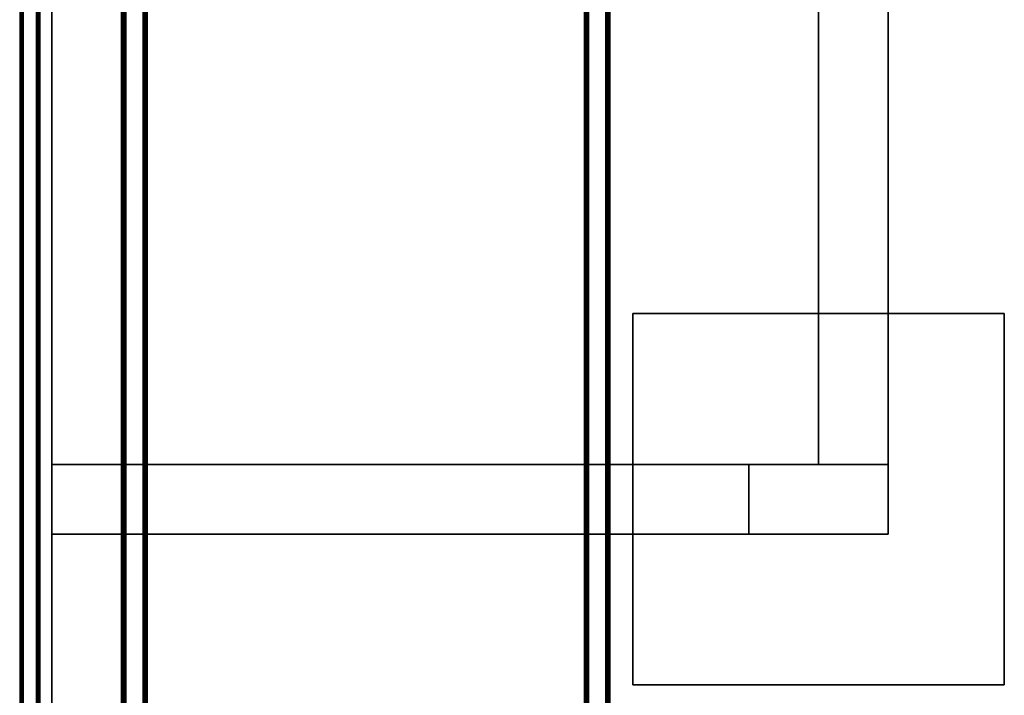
# Model space of a CAD drawing. Extents: x -0.3 to 41.3, y 0 to 17.8.
# Tile 568 of 625: x 34.1 to 36.2, y 11.9 to 13.4. Entities that reach past the tile are written whole.
import ezdxf

# ---------------------------------------------------------------- set-up
doc = ezdxf.new("R2010")
doc.units = 0
doc.header["$MEASUREMENT"] = 0
for name, color, linetype in [('L203', 7, 'Continuous'), ('P7', 7, 'Continuous'), ('S7', 7, 'Continuous'), ('V104', 7, 'Continuous'), ('V135', 7, 'Continuous'), ('V137', 7, 'Continuous'), ('V205', 7, 'Continuous'), ('V239', 7, 'Continuous'), ('V241', 7, 'Continuous'), ('V312', 7, 'Continuous')]:
    doc.layers.add(name, color=color, linetype=linetype)
doc.layers.add('VIGA_METALICA', color=106, linetype='Continuous', lineweight=0)

msp = doc.modelspace()

# ---------------------------------------------------------------- linework, layer by layer
at = {"layer": 'L203', "color": 251, "true_color": 0x575757}
for points, invisible_edges in [([(34.33045, 14.03981, 199.35), (34.33045, 12.43691, 199.35), (34.58045, 14.03981, 199.35)], 10), ([(34.33045, 14.03981, 199.2), (34.33045, 12.43691, 199.2), (34.58045, 14.03981, 199.2)], 10), ([(34.33045, 12.43691, 199.35), (35.68089, 12.43691, 199.35), (34.58045, 14.03981, 199.35)], 14), ([(34.33045, 12.43691, 199.2), (35.68089, 12.43691, 199.2), (34.58045, 14.03981, 199.2)], 14), ([(34.58045, 14.03981, 199.35), (35.68089, 12.43691, 199.35), (35.83089, 14.03981, 199.35)], 11), ([(34.58045, 14.03981, 199.2), (35.68089, 12.43691, 199.2), (35.83089, 14.03981, 199.2)], 11), ([(35.68089, 12.43691, 199.35), (35.83089, 12.43691, 199.35), (35.83089, 14.03981, 199.35)], 12), ([(35.68089, 12.43691, 199.2), (35.83089, 12.43691, 199.2), (35.83089, 14.03981, 199.2)], 12)]:
    msp.add_3dface(points, dxfattribs=dict(at, invisible_edges=invisible_edges))
for points in [[(34.33045, 14.03981, 199.35), (34.33045, 12.43691, 199.35), (34.33045, 12.43691, 199.2), (34.33045, 14.03981, 199.2)], [(35.83089, 12.43691, 199.35), (35.83089, 14.03981, 199.35), (35.83089, 14.03981, 199.2), (35.83089, 12.43691, 199.2)], [(34.33045, 12.43691, 199.35), (35.68089, 12.43691, 199.35), (35.68089, 12.43691, 199.2), (34.33045, 12.43691, 199.2)], [(35.68089, 12.43691, 199.35), (35.83089, 12.43691, 199.35), (35.83089, 12.43691, 199.2), (35.68089, 12.43691, 199.2)]]:
    msp.add_3dface(points, dxfattribs=at)
at = {"layer": 'P7', "color": 12, "true_color": 0xbd0000}
for points, invisible_edges in [([(35.68089, 12.28691, 195.60001), (35.98089, 12.28691, 195.60001), (35.98089, 12.43691, 195.60001)], 12), ([(35.68089, 12.28691, 195.60001), (35.98089, 12.28691, 195.60001), (35.98089, 12.43691, 195.60001)], 12), ([(35.68089, 12.28691, 195.60001), (35.98089, 12.43691, 195.60001), (35.68089, 12.43691, 195.60001)], 9), ([(35.68089, 12.28691, 195.60001), (35.98089, 12.43691, 195.60001), (35.68089, 12.43691, 195.60001)], 9), ([(35.68089, 12.28691, 196.60001), (35.98089, 12.28691, 196.60001), (35.98089, 12.43691, 196.60001)], 12), ([(35.68089, 12.28691, 195.60001), (35.98089, 12.28691, 195.60001), (35.98089, 12.43691, 195.60001)], 12), ([(35.68089, 12.28691, 196.60001), (35.98089, 12.43691, 196.60001), (35.68089, 12.43691, 196.60001)], 9), ([(35.68089, 12.28691, 195.60001), (35.98089, 12.43691, 195.60001), (35.68089, 12.43691, 195.60001)], 9), ([(35.68089, 12.28691, 199.35), (35.98089, 12.28691, 199.35), (35.98089, 12.43691, 199.35)], 12), ([(35.68089, 12.28691, 196.6), (35.98089, 12.28691, 196.6), (35.98089, 12.43691, 196.6)], 12), ([(35.68089, 12.28691, 199.35), (35.98089, 12.43691, 199.35), (35.68089, 12.43691, 199.35)], 9), ([(35.68089, 12.28691, 196.6), (35.98089, 12.43691, 196.6), (35.68089, 12.43691, 196.6)], 9)]:
    msp.add_3dface(points, dxfattribs=dict(at, invisible_edges=invisible_edges))
for points in [[(35.98089, 12.43691, 195.60001), (35.68089, 12.43691, 195.60001), (35.68089, 12.43691, 195.60001), (35.98089, 12.43691, 195.60001)], [(35.68089, 12.43691, 195.60001), (35.68089, 12.28691, 195.60001), (35.68089, 12.28691, 195.60001), (35.68089, 12.43691, 195.60001)], [(35.98089, 12.43691, 196.60001), (35.68089, 12.43691, 196.60001), (35.68089, 12.43691, 195.60001), (35.98089, 12.43691, 195.60001)], [(35.68089, 12.43691, 196.60001), (35.68089, 12.28691, 196.60001), (35.68089, 12.28691, 195.60001), (35.68089, 12.43691, 195.60001)], [(35.98089, 12.43691, 199.35), (35.68089, 12.43691, 199.35), (35.68089, 12.43691, 196.6), (35.98089, 12.43691, 196.6)], [(35.68089, 12.43691, 199.35), (35.68089, 12.28691, 199.35), (35.68089, 12.28691, 196.6), (35.68089, 12.43691, 196.6)], [(35.98089, 12.28691, 195.60001), (35.98089, 12.43691, 195.60001), (35.98089, 12.43691, 195.60001), (35.98089, 12.28691, 195.60001)], [(35.98089, 12.28691, 196.60001), (35.98089, 12.43691, 196.60001), (35.98089, 12.43691, 195.60001), (35.98089, 12.28691, 195.60001)], [(35.98089, 12.28691, 199.35), (35.98089, 12.43691, 199.35), (35.98089, 12.43691, 196.6), (35.98089, 12.28691, 196.6)], [(35.68089, 12.28691, 195.60001), (35.98089, 12.28691, 195.60001), (35.98089, 12.28691, 195.60001), (35.68089, 12.28691, 195.60001)], [(35.68089, 12.28691, 196.60001), (35.98089, 12.28691, 196.60001), (35.98089, 12.28691, 195.60001), (35.68089, 12.28691, 195.60001)], [(35.68089, 12.28691, 199.35), (35.98089, 12.28691, 199.35), (35.98089, 12.28691, 196.6), (35.68089, 12.28691, 196.6)]]:
    msp.add_3dface(points, dxfattribs=at)
at = {"layer": 'S7', "color": 253, "true_color": 0xca95bd}
for points, invisible_edges in [([(35.43089, 11.96191, 195.60001), (36.23089, 11.96191, 195.60001), (36.23089, 12.76191, 195.60001)], 12), ([(35.43089, 11.96191, 195.10001), (36.23089, 11.96191, 195.10001), (36.23089, 12.76191, 195.10001)], 12), ([(35.43089, 11.96191, 195.60001), (36.23089, 12.76191, 195.60001), (35.43089, 12.76191, 195.60001)], 9), ([(35.43089, 11.96191, 195.10001), (36.23089, 12.76191, 195.10001), (35.43089, 12.76191, 195.10001)], 9)]:
    msp.add_3dface(points, dxfattribs=dict(at, invisible_edges=invisible_edges))
for points in [[(36.23089, 12.76191, 195.60001), (35.43089, 12.76191, 195.60001), (35.43089, 12.76191, 195.10001), (36.23089, 12.76191, 195.10001)], [(35.43089, 12.76191, 195.60001), (35.43089, 11.96191, 195.60001), (35.43089, 11.96191, 195.10001), (35.43089, 12.76191, 195.10001)], [(36.23089, 11.96191, 195.60001), (36.23089, 12.76191, 195.60001), (36.23089, 12.76191, 195.10001), (36.23089, 11.96191, 195.10001)], [(35.43089, 11.96191, 195.60001), (36.23089, 11.96191, 195.60001), (36.23089, 11.96191, 195.10001), (35.43089, 11.96191, 195.10001)]]:
    msp.add_3dface(points, dxfattribs=at)
at = {"layer": 'V104', "color": 252, "true_color": 0x838383}
for points, invisible_edges in [([(35.68089, 12.43691, 196.60001), (34.33045, 12.43691, 196.60001), (34.33045, 12.28691, 196.60001)], 12), ([(35.68089, 12.43691, 196.20001), (34.33045, 12.43691, 196.20001), (34.33045, 12.28691, 196.20001)], 12), ([(35.68089, 12.43691, 196.60001), (34.33045, 12.28691, 196.60001), (35.68089, 12.28691, 196.60001)], 9), ([(35.68089, 12.43691, 196.20001), (34.33045, 12.28691, 196.20001), (35.68089, 12.28691, 196.20001)], 9)]:
    msp.add_3dface(points, dxfattribs=dict(at, invisible_edges=invisible_edges))
for points in [[(35.68089, 12.43691, 196.60001), (34.33045, 12.43691, 196.60001), (34.33045, 12.43691, 196.20001), (35.68089, 12.43691, 196.20001)], [(34.33045, 12.43691, 196.60001), (34.33045, 12.28691, 196.60001), (34.33045, 12.28691, 196.20001), (34.33045, 12.43691, 196.20001)], [(35.68089, 12.28691, 196.60001), (35.68089, 12.43691, 196.60001), (35.68089, 12.43691, 196.20001), (35.68089, 12.28691, 196.20001)], [(34.33045, 12.28691, 196.60001), (35.68089, 12.28691, 196.60001), (35.68089, 12.28691, 196.20001), (34.33045, 12.28691, 196.20001)]]:
    msp.add_3dface(points, dxfattribs=at)
at = {"layer": 'V135', "color": 252, "true_color": 0x838383}
for points, invisible_edges in [([(34.33045, 14.03981, 196.60001), (34.18045, 14.03981, 196.60001), (34.18045, 12.43691, 196.60001)], 12), ([(34.33045, 14.03981, 196.00001), (34.18045, 14.03981, 196.00001), (34.18045, 12.43691, 196.00001)], 12), ([(34.33045, 14.03981, 196.60001), (34.18045, 12.43691, 196.60001), (34.33045, 12.43691, 196.60001)], 9), ([(34.33045, 14.03981, 196.00001), (34.18045, 12.43691, 196.00001), (34.33045, 12.43691, 196.00001)], 9), ([(34.33045, 12.43691, 196.60001), (34.18045, 12.43691, 196.60001), (34.18045, 12.36191, 196.60001)], 12), ([(34.33045, 12.43691, 196.00001), (34.18045, 12.43691, 196.00001), (34.18045, 12.36191, 196.00001)], 12), ([(34.33045, 12.43691, 196.60001), (34.18045, 12.36191, 196.60001), (34.18045, 12.28691, 196.60001)], 13), ([(34.33045, 12.43691, 196.00001), (34.18045, 12.36191, 196.00001), (34.18045, 12.28691, 196.00001)], 13), ([(34.33045, 12.43691, 196.60001), (34.18045, 12.28691, 196.60001), (34.33045, 12.28691, 196.60001)], 9), ([(34.33045, 12.43691, 196.00001), (34.18045, 12.28691, 196.00001), (34.33045, 12.28691, 196.00001)], 9), ([(34.18045, 10.98981, 196.60001), (34.33045, 10.98981, 196.60001), (34.33045, 12.28691, 196.60001)], 12), ([(34.18045, 10.98981, 196.00001), (34.33045, 10.98981, 196.00001), (34.33045, 12.28691, 196.00001)], 12), ([(34.18045, 10.98981, 196.60001), (34.33045, 12.28691, 196.60001), (34.18045, 12.28691, 196.60001)], 9), ([(34.18045, 10.98981, 196.00001), (34.33045, 12.28691, 196.00001), (34.18045, 12.28691, 196.00001)], 9)]:
    msp.add_3dface(points, dxfattribs=dict(at, invisible_edges=invisible_edges))
for points in [[(34.18045, 14.03981, 196.60001), (34.18045, 12.43691, 196.60001), (34.18045, 12.43691, 196.00001), (34.18045, 14.03981, 196.00001)], [(34.33045, 12.43691, 196.60001), (34.33045, 14.03981, 196.60001), (34.33045, 14.03981, 196.00001), (34.33045, 12.43691, 196.00001)], [(34.18045, 12.43691, 196.60001), (34.33045, 12.43691, 196.60001), (34.33045, 12.43691, 196.00001), (34.18045, 12.43691, 196.00001)], [(34.33045, 12.43691, 196.60001), (34.18045, 12.43691, 196.60001), (34.18045, 12.43691, 196.00001), (34.33045, 12.43691, 196.00001)], [(34.18045, 12.43691, 196.60001), (34.18045, 12.36191, 196.60001), (34.18045, 12.36191, 196.00001), (34.18045, 12.43691, 196.00001)], [(34.33045, 12.28691, 196.60001), (34.33045, 12.43691, 196.60001), (34.33045, 12.43691, 196.00001), (34.33045, 12.28691, 196.00001)], [(34.18045, 12.36191, 196.60001), (34.18045, 12.28691, 196.60001), (34.18045, 12.28691, 196.00001), (34.18045, 12.36191, 196.00001)], [(34.33045, 12.28691, 196.60001), (34.18045, 12.28691, 196.60001), (34.18045, 12.28691, 196.00001), (34.33045, 12.28691, 196.00001)], [(34.18045, 12.28691, 196.60001), (34.18045, 10.98981, 196.60001), (34.18045, 10.98981, 196.00001), (34.18045, 12.28691, 196.00001)], [(34.18045, 12.28691, 196.60001), (34.33045, 12.28691, 196.60001), (34.33045, 12.28691, 196.00001), (34.18045, 12.28691, 196.00001)], [(34.33045, 10.98981, 196.60001), (34.33045, 12.28691, 196.60001), (34.33045, 12.28691, 196.00001), (34.33045, 10.98981, 196.00001)]]:
    msp.add_3dface(points, dxfattribs=at)
at = {"layer": 'V137', "color": 252, "true_color": 0x838383}
for points, invisible_edges in [([(35.98089, 14.03981, 196.60001), (35.83089, 14.03981, 196.60001), (35.83089, 12.43691, 196.60001)], 12), ([(35.98089, 14.03981, 196.00001), (35.83089, 14.03981, 196.00001), (35.83089, 12.43691, 196.00001)], 12), ([(35.98089, 14.03981, 196.60001), (35.83089, 12.43691, 196.60001), (35.98089, 12.43691, 196.60001)], 9), ([(35.98089, 14.03981, 196.00001), (35.83089, 12.43691, 196.00001), (35.98089, 12.43691, 196.00001)], 9)]:
    msp.add_3dface(points, dxfattribs=dict(at, invisible_edges=invisible_edges))
for points in [[(35.83089, 14.03981, 196.60001), (35.83089, 12.43691, 196.60001), (35.83089, 12.43691, 196.00001), (35.83089, 14.03981, 196.00001)], [(35.98089, 12.43691, 196.60001), (35.98089, 14.03981, 196.60001), (35.98089, 14.03981, 196.00001), (35.98089, 12.43691, 196.00001)], [(35.83089, 12.43691, 196.60001), (35.98089, 12.43691, 196.60001), (35.98089, 12.43691, 196.00001), (35.83089, 12.43691, 196.00001)]]:
    msp.add_3dface(points, dxfattribs=at)
at = {"layer": 'V205', "color": 252, "true_color": 0x838383}
for points, invisible_edges in [([(35.68089, 12.43691, 199.35), (34.33045, 12.43691, 199.35), (34.33045, 12.28691, 199.35)], 12), ([(35.68089, 12.43691, 198.95), (34.33045, 12.43691, 198.95), (34.33045, 12.28691, 198.95)], 12), ([(35.68089, 12.43691, 199.35), (34.33045, 12.28691, 199.35), (35.68089, 12.28691, 199.35)], 9), ([(35.68089, 12.43691, 198.95), (34.33045, 12.28691, 198.95), (35.68089, 12.28691, 198.95)], 9)]:
    msp.add_3dface(points, dxfattribs=dict(at, invisible_edges=invisible_edges))
for points in [[(35.68089, 12.43691, 199.35), (34.33045, 12.43691, 199.35), (34.33045, 12.43691, 198.95), (35.68089, 12.43691, 198.95)], [(34.33045, 12.43691, 199.35), (34.33045, 12.28691, 199.35), (34.33045, 12.28691, 198.95), (34.33045, 12.43691, 198.95)], [(35.68089, 12.28691, 199.35), (35.68089, 12.43691, 199.35), (35.68089, 12.43691, 198.95), (35.68089, 12.28691, 198.95)], [(34.33045, 12.28691, 199.35), (35.68089, 12.28691, 199.35), (35.68089, 12.28691, 198.95), (34.33045, 12.28691, 198.95)]]:
    msp.add_3dface(points, dxfattribs=at)
at = {"layer": 'V239', "color": 252, "true_color": 0x838383}
for points, invisible_edges in [([(34.33045, 14.03981, 199.55), (34.18045, 14.03981, 199.55), (34.18045, 12.43691, 199.55)], 12), ([(34.33045, 14.03981, 198.95), (34.18045, 14.03981, 198.95), (34.18045, 12.43691, 198.95)], 12), ([(34.33045, 14.03981, 199.55), (34.18045, 12.43691, 199.55), (34.33045, 12.43691, 199.55)], 9), ([(34.33045, 14.03981, 198.95), (34.18045, 12.43691, 198.95), (34.33045, 12.43691, 198.95)], 9), ([(34.33045, 12.43691, 199.55), (34.18045, 12.43691, 199.55), (34.18045, 12.36191, 199.55)], 12), ([(34.33045, 12.43691, 198.95), (34.18045, 12.43691, 198.95), (34.18045, 12.36191, 198.95)], 12), ([(34.33045, 12.43691, 199.55), (34.18045, 12.36191, 199.55), (34.18045, 12.28691, 199.55)], 13), ([(34.33045, 12.43691, 198.95), (34.18045, 12.36191, 198.95), (34.18045, 12.28691, 198.95)], 13), ([(34.33045, 12.43691, 199.55), (34.18045, 12.28691, 199.55), (34.33045, 12.28691, 199.55)], 9), ([(34.33045, 12.43691, 198.95), (34.18045, 12.28691, 198.95), (34.33045, 12.28691, 198.95)], 9), ([(34.33045, 12.28691, 199.55), (34.18045, 12.28691, 199.55), (34.18045, 11.61714, 199.55)], 12), ([(34.33045, 12.28691, 198.95), (34.18045, 12.28691, 198.95), (34.18045, 11.61714, 198.95)], 12), ([(34.33045, 12.28691, 199.55), (34.18045, 11.61714, 199.55), (34.33045, 11.61714, 199.55)], 9), ([(34.33045, 12.28691, 198.95), (34.18045, 11.61714, 198.95), (34.33045, 11.61714, 198.95)], 9)]:
    msp.add_3dface(points, dxfattribs=dict(at, invisible_edges=invisible_edges))
for points in [[(34.18045, 14.03981, 199.55), (34.18045, 12.43691, 199.55), (34.18045, 12.43691, 198.95), (34.18045, 14.03981, 198.95)], [(34.33045, 12.43691, 199.55), (34.33045, 14.03981, 199.55), (34.33045, 14.03981, 198.95), (34.33045, 12.43691, 198.95)], [(34.18045, 12.43691, 199.55), (34.33045, 12.43691, 199.55), (34.33045, 12.43691, 198.95), (34.18045, 12.43691, 198.95)], [(34.33045, 12.43691, 199.55), (34.18045, 12.43691, 199.55), (34.18045, 12.43691, 198.95), (34.33045, 12.43691, 198.95)], [(34.18045, 12.43691, 199.55), (34.18045, 12.36191, 199.55), (34.18045, 12.36191, 198.95), (34.18045, 12.43691, 198.95)], [(34.33045, 12.28691, 199.55), (34.33045, 12.43691, 199.55), (34.33045, 12.43691, 198.95), (34.33045, 12.28691, 198.95)], [(34.18045, 12.36191, 199.55), (34.18045, 12.28691, 199.55), (34.18045, 12.28691, 198.95), (34.18045, 12.36191, 198.95)], [(34.33045, 12.28691, 199.55), (34.18045, 12.28691, 199.55), (34.18045, 12.28691, 198.95), (34.33045, 12.28691, 198.95)], [(34.18045, 12.28691, 199.55), (34.18045, 11.61714, 199.55), (34.18045, 11.61714, 198.95), (34.18045, 12.28691, 198.95)], [(34.18045, 12.28691, 199.55), (34.33045, 12.28691, 199.55), (34.33045, 12.28691, 198.95), (34.18045, 12.28691, 198.95)], [(34.33045, 11.61714, 199.55), (34.33045, 12.28691, 199.55), (34.33045, 12.28691, 198.95), (34.33045, 11.61714, 198.95)]]:
    msp.add_3dface(points, dxfattribs=at)
at = {"layer": 'V241', "color": 252, "true_color": 0x838383}
for points, invisible_edges in [([(35.98089, 14.03981, 199.35), (35.83089, 14.03981, 199.35), (35.83089, 12.43691, 199.35)], 12), ([(35.98089, 14.03981, 198.75), (35.83089, 14.03981, 198.75), (35.83089, 12.43691, 198.75)], 12), ([(35.98089, 14.03981, 199.35), (35.83089, 12.43691, 199.35), (35.98089, 12.43691, 199.35)], 9), ([(35.98089, 14.03981, 198.75), (35.83089, 12.43691, 198.75), (35.98089, 12.43691, 198.75)], 9)]:
    msp.add_3dface(points, dxfattribs=dict(at, invisible_edges=invisible_edges))
for points in [[(35.83089, 14.03981, 199.35), (35.83089, 12.43691, 199.35), (35.83089, 12.43691, 198.75), (35.83089, 14.03981, 198.75)], [(35.98089, 12.43691, 199.35), (35.98089, 14.03981, 199.35), (35.98089, 14.03981, 198.75), (35.98089, 12.43691, 198.75)], [(35.83089, 12.43691, 199.35), (35.98089, 12.43691, 199.35), (35.98089, 12.43691, 198.75), (35.83089, 12.43691, 198.75)]]:
    msp.add_3dface(points, dxfattribs=at)
at = {"layer": 'V312', "color": 252, "true_color": 0x838383}
for points, invisible_edges in [([(34.33045, 13.91481, 200.60001), (34.18045, 13.91481, 200.60001), (34.18045, 11.61714, 200.60001)], 12), ([(34.33045, 13.91481, 200.30001), (34.18045, 13.91481, 200.30001), (34.18045, 11.61714, 200.30001)], 12), ([(34.33045, 13.91481, 200.60001), (34.18045, 11.61714, 200.60001), (34.33045, 11.61714, 200.60001)], 9), ([(34.33045, 13.91481, 200.30001), (34.18045, 11.61714, 200.30001), (34.33045, 11.61714, 200.30001)], 9)]:
    msp.add_3dface(points, dxfattribs=dict(at, invisible_edges=invisible_edges))
for points in [[(34.18045, 13.91481, 200.60001), (34.18045, 11.61714, 200.60001), (34.18045, 11.61714, 200.30001), (34.18045, 13.91481, 200.30001)], [(34.33045, 11.61714, 200.60001), (34.33045, 13.91481, 200.60001), (34.33045, 13.91481, 200.30001), (34.33045, 11.61714, 200.30001)]]:
    msp.add_3dface(points, dxfattribs=at)

# ---------------------------------------------------------------- meshes
at = {"layer": 'VIGA_METALICA'}
mesh = msp.add_polyface(dxfattribs=at)
corners = [(34.1113, 11.72481, 199.61432), (34.1113, 14.42981, 199.61432), (34.11151, 11.72481, 199.61587), (34.11151, 14.42981, 199.61587), (34.1123, 11.72481, 199.61722), (34.1123, 14.42981, 199.61722), (34.1133, 11.72481, 199.61444), (34.1133, 14.42981, 199.61444), (34.1134, 11.72481, 199.61522), (34.1134, 14.42981, 199.61522), (34.11354, 11.72481, 199.61816), (34.11354, 14.42981, 199.61816), (34.1138, 11.72481, 199.61589), (34.1138, 14.42981, 199.61589), (34.11442, 11.72481, 199.61636), (34.11442, 14.42981, 199.61636), (34.11505, 11.72481, 199.61856), (34.11505, 14.42981, 199.61856), (34.11517, 11.72481, 199.61656), (34.11517, 14.42981, 199.61656), (34.11531, 11.72481, 199.54744), (34.11531, 14.42981, 199.54744), (34.11571, 11.72481, 199.54593), (34.11571, 14.42981, 199.54593), (34.11665, 11.72481, 199.54469), (34.11665, 14.42981, 199.54469), (34.11731, 11.72481, 199.54756), (34.11731, 14.42981, 199.54756), (34.11751, 11.72481, 199.54681), (34.11751, 14.42981, 199.54681), (34.11798, 11.72481, 199.54619), (34.11798, 14.42981, 199.54619), (34.118, 11.72481, 199.5439), (34.118, 14.42981, 199.5439), (34.11865, 11.72481, 199.54579), (34.11865, 14.42981, 199.54579), (34.11943, 11.72481, 199.54569), (34.11943, 14.42981, 199.54569), (34.11955, 11.72481, 199.54369), (34.11955, 14.42981, 199.54369), (34.147, 11.72481, 199.62047), (34.147, 14.42981, 199.62047), (34.14712, 11.72481, 199.61848), (34.14712, 14.42981, 199.61848), (34.14789, 11.72481, 199.61837), (34.14789, 14.42981, 199.61837), (34.14854, 11.72481, 199.62026), (34.14854, 14.42981, 199.62026), (34.14856, 11.72481, 199.61798), (34.14856, 14.42981, 199.61798), (34.14903, 11.72481, 199.61735), (34.14903, 14.42981, 199.61735), (34.14923, 11.72481, 199.6166), (34.14923, 14.42981, 199.6166), (34.14989, 11.72481, 199.60562), (34.14989, 11.72481, 199.61947), (34.14989, 14.42981, 199.60562), (34.14989, 14.42981, 199.61947), (34.15083, 11.72481, 199.61823), (34.15083, 14.42981, 199.61823), (34.15123, 11.72481, 199.61672), (34.15123, 14.42981, 199.61672), (34.15137, 11.72481, 199.5476), (34.15137, 14.42981, 199.5476), (34.15149, 11.72481, 199.54561), (34.15149, 14.42981, 199.54561), (34.15189, 11.72481, 199.60574), (34.15189, 14.42981, 199.60574), (34.15212, 11.72481, 199.5478), (34.15212, 14.42981, 199.5478), (34.15259, 11.72481, 199.5607), (34.15259, 14.42981, 199.5607), (34.15274, 11.72481, 199.54827), (34.15274, 14.42981, 199.54827), (34.153, 11.72481, 199.546), (34.153, 14.42981, 199.546), (34.15314, 11.72481, 199.54895), (34.15314, 14.42981, 199.54895), (34.15324, 11.72481, 199.54972), (34.15324, 14.42981, 199.54972), (34.15424, 11.72481, 199.54695), (34.15424, 14.42981, 199.54695), (34.15458, 11.72481, 199.56082), (34.15458, 14.42981, 199.56082), (34.15503, 11.72481, 199.54829), (34.15503, 14.42981, 199.54829), (34.15524, 11.72481, 199.54984), (34.15524, 14.42981, 199.54984)]
mesh.append_faces([[corners[k] for k in face] for face in [(18, 14, 15, 19), (14, 12, 13, 15), (12, 8, 9, 13), (8, 6, 7, 9), (6, 26, 27, 7), (26, 28, 29, 27), (28, 30, 31, 29), (30, 34, 35, 31), (34, 36, 37, 35), (36, 62, 63, 37), (62, 68, 69, 63), (68, 72, 73, 69), (72, 76, 77, 73), (76, 78, 79, 77), (78, 70, 71, 79), (70, 82, 83, 71), (82, 86, 87, 83), (86, 84, 85, 87), (84, 80, 81, 85), (80, 74, 75, 81), (74, 64, 65, 75), (64, 38, 39, 65), (38, 32, 33, 39), (32, 24, 25, 33), (24, 22, 23, 25), (22, 20, 21, 23), (20, 0, 1, 21), (0, 2, 3, 1), (2, 4, 5, 3), (4, 10, 11, 5), (10, 16, 17, 11), (16, 40, 41, 17), (40, 46, 47, 41), (46, 55, 57, 47), (55, 58, 59, 57), (58, 60, 61, 59), (60, 66, 67, 61), (66, 54, 56, 67), (54, 52, 53, 56), (52, 50, 51, 53), (50, 48, 49, 51), (48, 44, 45, 49), (44, 42, 43, 45), (42, 18, 19, 43)]])
mesh.append_faces([[corners[k] for k in face] for face in [(70, 86, 82), (66, 52, 54), (40, 55, 46), (64, 32, 38), (33, 65, 39), (53, 67, 56), (57, 41, 47), (87, 71, 83)]], dxfattribs={"vtx0": -1})
mesh.append_faces([[corners[k] for k in face] for face in [(74, 36, 64), (36, 74, 62), (62, 84, 68), (68, 84, 72), (72, 84, 76), (76, 86, 78), (78, 86, 70), (52, 60, 50), (50, 58, 48), (48, 58, 44), (44, 55, 42), (16, 55, 40), (32, 64, 24), (24, 36, 22), (22, 30, 20), (20, 26, 0), (0, 6, 2), (2, 12, 4), (4, 42, 10), (10, 42, 16), (37, 23, 35), (35, 23, 31), (31, 21, 29), (29, 21, 27), (27, 1, 7), (7, 3, 9), (9, 3, 13), (13, 5, 15), (15, 5, 19), (19, 5, 43), (67, 53, 61), (61, 51, 59), (59, 45, 57), (75, 63, 81), (81, 63, 85), (85, 77, 87)]], dxfattribs={"vtx0": -1, "vtx1": -1})
mesh.append_faces([[corners[k] for k in face] for face in [(42, 55, 16), (24, 64, 36), (65, 25, 37), (57, 43, 17)]], dxfattribs={"vtx0": -1, "vtx1": -1, "vtx2": -1})
mesh.append_faces([[corners[k] for k in face] for face in [(62, 74, 80), (62, 80, 84), (76, 84, 86), (52, 66, 60), (50, 60, 58), (44, 58, 55), (22, 36, 34), (22, 34, 30), (20, 30, 28), (20, 28, 26), (0, 26, 6), (2, 6, 8), (2, 8, 12), (4, 12, 14), (4, 14, 18), (4, 18, 42), (65, 33, 25), (37, 25, 23), (31, 23, 21), (27, 21, 1), (7, 1, 3), (13, 3, 5), (43, 5, 11), (43, 11, 17), (61, 53, 51), (59, 51, 49), (59, 49, 45), (57, 45, 43), (57, 17, 41), (37, 75, 65), (75, 37, 63), (85, 63, 69), (85, 69, 73), (85, 73, 77), (87, 77, 79), (87, 79, 71)]], dxfattribs={"vtx0": -1, "vtx2": -1})
mesh = msp.add_polyface(dxfattribs=at)
corners = [(34.33069, 10.74481, 200.14134), (34.33069, 14.11481, 200.14134), (34.3309, 10.74481, 200.1398), (34.3309, 14.11481, 200.1398), (34.33147, 10.74481, 200.15432), (34.33147, 14.11481, 200.15432), (34.33169, 10.74481, 200.13845), (34.33169, 14.11481, 200.13845), (34.33269, 10.74481, 200.14122), (34.33269, 14.11481, 200.14122), (34.33279, 10.74481, 200.14045), (34.33279, 14.11481, 200.14045), (34.33293, 10.74481, 200.13751), (34.33293, 14.11481, 200.13751), (34.33319, 10.74481, 200.13978), (34.33319, 14.11481, 200.13978), (34.33346, 10.74481, 200.1542), (34.33346, 14.11481, 200.1542), (34.33381, 10.74481, 200.1393), (34.33381, 14.11481, 200.1393), (34.33444, 10.74481, 200.13711), (34.33444, 14.11481, 200.13711), (34.33456, 10.74481, 200.13911), (34.33456, 14.11481, 200.13911), (34.33542, 10.74481, 200.2202), (34.33542, 14.11481, 200.2202), (34.3362, 10.74481, 200.23318), (34.3362, 14.11481, 200.23318), (34.3366, 10.74481, 200.23469), (34.3366, 14.11481, 200.23469), (34.33742, 10.74481, 200.22008), (34.33742, 14.11481, 200.22008), (34.33754, 10.74481, 200.23593), (34.33754, 14.11481, 200.23593), (34.3382, 10.74481, 200.23306), (34.3382, 14.11481, 200.23306), (34.33839, 10.74481, 200.23381), (34.33839, 14.11481, 200.23381), (34.33887, 10.74481, 200.23443), (34.33887, 14.11481, 200.23443), (34.33889, 10.74481, 200.23672), (34.33889, 14.11481, 200.23672), (34.33954, 10.74481, 200.23483), (34.33954, 14.11481, 200.23483), (34.34031, 10.74481, 200.23493), (34.34031, 14.11481, 200.23493), (34.34043, 10.74481, 200.23693), (34.34043, 14.11481, 200.23693), (34.37637, 10.74481, 200.13459), (34.37637, 14.11481, 200.13459), (34.37649, 10.74481, 200.13659), (34.37649, 14.11481, 200.13659), (34.37726, 10.74481, 200.1367), (34.37726, 14.11481, 200.1367), (34.37791, 10.74481, 200.13481), (34.37791, 14.11481, 200.13481), (34.37793, 10.74481, 200.13709), (34.37793, 14.11481, 200.13709), (34.37841, 10.74481, 200.13771), (34.37841, 14.11481, 200.13771), (34.3786, 10.74481, 200.13847), (34.3786, 14.11481, 200.13847), (34.37926, 10.74481, 200.13559), (34.37926, 14.11481, 200.13559), (34.3802, 10.74481, 200.13684), (34.3802, 14.11481, 200.13684), (34.3806, 10.74481, 200.13835), (34.3806, 14.11481, 200.13835), (34.38224, 10.74481, 200.23242), (34.38224, 14.11481, 200.23242), (34.38236, 10.74481, 200.23442), (34.38236, 14.11481, 200.23442), (34.38299, 10.74481, 200.23222), (34.38299, 14.11481, 200.23222), (34.38361, 10.74481, 200.23175), (34.38361, 14.11481, 200.23175), (34.38387, 10.74481, 200.23402), (34.38387, 14.11481, 200.23402), (34.38401, 10.74481, 200.23108), (34.38401, 14.11481, 200.23108), (34.38411, 10.74481, 200.2303), (34.38411, 14.11481, 200.2303), (34.38511, 10.74481, 200.23308), (34.38511, 14.11481, 200.23308), (34.3859, 10.74481, 200.23173), (34.3859, 14.11481, 200.23173), (34.38611, 10.74481, 200.23018), (34.38611, 14.11481, 200.23018)]
mesh.append_faces([[corners[k] for k in face] for face in [(50, 52, 53, 51), (52, 56, 57, 53), (56, 58, 59, 57), (58, 60, 61, 59), (60, 80, 81, 61), (80, 78, 79, 81), (78, 74, 75, 79), (74, 72, 73, 75), (72, 68, 69, 73), (68, 44, 45, 69), (44, 42, 43, 45), (42, 38, 39, 43), (38, 36, 37, 39), (36, 34, 35, 37), (34, 30, 31, 35), (30, 24, 25, 31), (24, 26, 27, 25), (26, 28, 29, 27), (28, 32, 33, 29), (32, 40, 41, 33), (40, 46, 47, 41), (46, 70, 71, 47), (70, 76, 77, 71), (76, 82, 83, 77), (82, 84, 85, 83), (84, 86, 87, 85), (86, 66, 67, 87), (66, 64, 65, 67), (64, 62, 63, 65), (62, 54, 55, 63), (54, 48, 49, 55), (48, 20, 21, 49), (20, 12, 13, 21), (12, 6, 7, 13), (6, 2, 3, 7), (2, 0, 1, 3), (0, 4, 5, 1), (4, 16, 17, 5), (16, 8, 9, 17), (8, 10, 11, 9), (10, 14, 15, 11), (14, 18, 19, 15), (18, 22, 23, 19), (22, 50, 51, 23)]])
mesh.append_faces([[corners[k] for k in face] for face in [(54, 20, 48), (0, 16, 4), (32, 46, 40), (34, 24, 30), (25, 35, 31), (47, 33, 41), (21, 55, 49), (17, 1, 5)]], dxfattribs={"vtx0": -1})
mesh.append_faces([[corners[k] for k in face] for face in [(20, 22, 12), (12, 22, 6), (6, 22, 2), (2, 10, 0), (64, 50, 62), (50, 64, 52), (52, 64, 56), (56, 66, 58), (58, 66, 60), (60, 86, 80), (80, 84, 78), (78, 84, 74), (74, 82, 72), (72, 82, 68), (68, 82, 44), (24, 34, 26), (26, 36, 28), (28, 42, 32), (35, 27, 37), (37, 29, 39), (39, 29, 43), (43, 33, 45), (65, 57, 67), (67, 61, 87), (87, 81, 85), (85, 75, 83), (83, 45, 77), (77, 45, 71), (71, 45, 47), (55, 21, 63), (51, 21, 23), (23, 3, 19), (19, 3, 15), (15, 3, 11), (11, 1, 9), (9, 1, 17)]], dxfattribs={"vtx0": -1, "vtx1": -1})
mesh.append_faces([[corners[k] for k in face] for face in [(20, 62, 50), (44, 46, 32), (47, 45, 33), (63, 21, 51)]], dxfattribs={"vtx0": -1, "vtx1": -1, "vtx2": -1})
mesh.append_faces([[corners[k] for k in face] for face in [(20, 54, 62), (20, 50, 22), (2, 22, 18), (2, 18, 14), (2, 14, 10), (0, 10, 8), (0, 8, 16), (56, 64, 66), (60, 66, 86), (80, 86, 84), (74, 84, 82), (44, 82, 76), (44, 76, 70), (44, 70, 46), (26, 34, 36), (28, 36, 38), (28, 38, 42), (32, 42, 44), (35, 25, 27), (37, 27, 29), (43, 29, 33), (51, 65, 63), (65, 51, 53), (65, 53, 57), (67, 57, 59), (67, 59, 61), (87, 61, 81), (85, 81, 79), (85, 79, 75), (83, 75, 73), (83, 73, 69), (83, 69, 45), (23, 21, 13), (23, 13, 7), (23, 7, 3), (11, 3, 1)]], dxfattribs={"vtx0": -1, "vtx2": -1})
mesh = msp.add_polyface(dxfattribs=at)
corners = [(35.32672, 10.74481, 200.08158), (35.32672, 14.11481, 200.08158), (35.32693, 10.74481, 200.08003), (35.32693, 14.11481, 200.08003), (35.3275, 10.74481, 200.09456), (35.3275, 14.11481, 200.09456), (35.32772, 10.74481, 200.07869), (35.32772, 14.11481, 200.07869), (35.32872, 10.74481, 200.08146), (35.32872, 14.11481, 200.08146), (35.32882, 10.74481, 200.08069), (35.32882, 14.11481, 200.08069), (35.32897, 10.74481, 200.07774), (35.32897, 14.11481, 200.07774), (35.32922, 10.74481, 200.08001), (35.32922, 14.11481, 200.08001), (35.3295, 10.74481, 200.09444), (35.3295, 14.11481, 200.09444), (35.32984, 10.74481, 200.07954), (35.32984, 14.11481, 200.07954), (35.33048, 10.74481, 200.07735), (35.33048, 14.11481, 200.07735), (35.3306, 10.74481, 200.07935), (35.3306, 14.11481, 200.07935), (35.33145, 10.74481, 200.16044), (35.33145, 14.11481, 200.16044), (35.33223, 10.74481, 200.17342), (35.33223, 14.11481, 200.17342), (35.33263, 10.74481, 200.17493), (35.33263, 14.11481, 200.17493), (35.33345, 10.74481, 200.16032), (35.33345, 14.11481, 200.16032), (35.33357, 10.74481, 200.17617), (35.33357, 14.11481, 200.17617), (35.33423, 10.74481, 200.1733), (35.33423, 14.11481, 200.1733), (35.33443, 10.74481, 200.17405), (35.33443, 14.11481, 200.17405), (35.3349, 10.74481, 200.17467), (35.3349, 14.11481, 200.17467), (35.33492, 10.74481, 200.17696), (35.33492, 14.11481, 200.17696), (35.33557, 10.74481, 200.17507), (35.33557, 14.11481, 200.17507), (35.33635, 10.74481, 200.17517), (35.33635, 14.11481, 200.17517), (35.33647, 10.74481, 200.17717), (35.33647, 14.11481, 200.17717), (35.3724, 10.74481, 200.07483), (35.3724, 14.11481, 200.07483), (35.37252, 10.74481, 200.07683), (35.37252, 14.11481, 200.07683), (35.37329, 10.74481, 200.07694), (35.37329, 14.11481, 200.07694), (35.37395, 10.74481, 200.07505), (35.37395, 14.11481, 200.07505), (35.37397, 10.74481, 200.07733), (35.37397, 14.11481, 200.07733), (35.37444, 10.74481, 200.07795), (35.37444, 14.11481, 200.07795), (35.37464, 10.74481, 200.07871), (35.37464, 14.11481, 200.07871), (35.37529, 10.74481, 200.07583), (35.37529, 14.11481, 200.07583), (35.37624, 10.74481, 200.07708), (35.37624, 14.11481, 200.07708), (35.37663, 10.74481, 200.07859), (35.37663, 14.11481, 200.07859), (35.37827, 10.74481, 200.17266), (35.37827, 14.11481, 200.17266), (35.37839, 10.74481, 200.17465), (35.37839, 14.11481, 200.17465), (35.37902, 10.74481, 200.17246), (35.37902, 14.11481, 200.17246), (35.37965, 10.74481, 200.17199), (35.37965, 14.11481, 200.17199), (35.3799, 10.74481, 200.17426), (35.3799, 14.11481, 200.17426), (35.38004, 10.74481, 200.17131), (35.38004, 14.11481, 200.17131), (35.38015, 10.74481, 200.17054), (35.38015, 14.11481, 200.17054), (35.38114, 10.74481, 200.17331), (35.38114, 14.11481, 200.17331), (35.38193, 10.74481, 200.17197), (35.38193, 14.11481, 200.17197), (35.38214, 10.74481, 200.17042), (35.38214, 14.11481, 200.17042)]
mesh.append_faces([[corners[k] for k in face] for face in [(50, 52, 53, 51), (52, 56, 57, 53), (56, 58, 59, 57), (58, 60, 61, 59), (60, 80, 81, 61), (80, 78, 79, 81), (78, 74, 75, 79), (74, 72, 73, 75), (72, 68, 69, 73), (68, 44, 45, 69), (44, 42, 43, 45), (42, 38, 39, 43), (38, 36, 37, 39), (36, 34, 35, 37), (34, 30, 31, 35), (30, 24, 25, 31), (24, 26, 27, 25), (26, 28, 29, 27), (28, 32, 33, 29), (32, 40, 41, 33), (40, 46, 47, 41), (46, 70, 71, 47), (70, 76, 77, 71), (76, 82, 83, 77), (82, 84, 85, 83), (84, 86, 87, 85), (86, 66, 67, 87), (66, 64, 65, 67), (64, 62, 63, 65), (62, 54, 55, 63), (54, 48, 49, 55), (48, 20, 21, 49), (20, 12, 13, 21), (12, 6, 7, 13), (6, 2, 3, 7), (2, 0, 1, 3), (0, 4, 5, 1), (4, 16, 17, 5), (16, 8, 9, 17), (8, 10, 11, 9), (10, 14, 15, 11), (14, 18, 19, 15), (18, 22, 23, 19), (22, 50, 51, 23)]])
mesh.append_faces([[corners[k] for k in face] for face in [(54, 20, 48), (0, 16, 4), (32, 46, 40), (34, 24, 30), (25, 35, 31), (47, 33, 41), (21, 55, 49), (17, 1, 5)]], dxfattribs={"vtx0": -1})
mesh.append_faces([[corners[k] for k in face] for face in [(20, 22, 12), (12, 22, 6), (6, 22, 2), (2, 10, 0), (64, 50, 62), (50, 64, 52), (52, 64, 56), (56, 66, 58), (58, 66, 60), (60, 86, 80), (80, 84, 78), (78, 84, 74), (74, 82, 72), (72, 82, 68), (68, 82, 44), (24, 34, 26), (26, 36, 28), (28, 42, 32), (35, 27, 37), (37, 29, 39), (39, 29, 43), (43, 33, 45), (65, 57, 67), (67, 61, 87), (87, 81, 85), (85, 75, 83), (83, 45, 77), (77, 45, 71), (71, 45, 47), (55, 21, 63), (51, 21, 23), (23, 3, 19), (19, 3, 15), (15, 3, 11), (11, 1, 9), (9, 1, 17)]], dxfattribs={"vtx0": -1, "vtx1": -1})
mesh.append_faces([[corners[k] for k in face] for face in [(20, 62, 50), (44, 46, 32), (47, 45, 33), (63, 21, 51)]], dxfattribs={"vtx0": -1, "vtx1": -1, "vtx2": -1})
mesh.append_faces([[corners[k] for k in face] for face in [(20, 54, 62), (20, 50, 22), (2, 22, 18), (2, 18, 14), (2, 14, 10), (0, 10, 8), (0, 8, 16), (56, 64, 66), (60, 66, 86), (80, 86, 84), (74, 84, 82), (44, 82, 76), (44, 76, 70), (44, 70, 46), (26, 34, 36), (28, 36, 38), (28, 38, 42), (32, 42, 44), (35, 25, 27), (37, 27, 29), (43, 29, 33), (51, 65, 63), (65, 51, 53), (65, 53, 57), (67, 57, 59), (67, 59, 61), (87, 61, 81), (85, 81, 79), (85, 79, 75), (83, 75, 73), (83, 73, 69), (83, 69, 45), (23, 21, 13), (23, 13, 7), (23, 7, 3), (11, 3, 1)]], dxfattribs={"vtx0": -1, "vtx2": -1})

doc.saveas('drawing.dxf')
